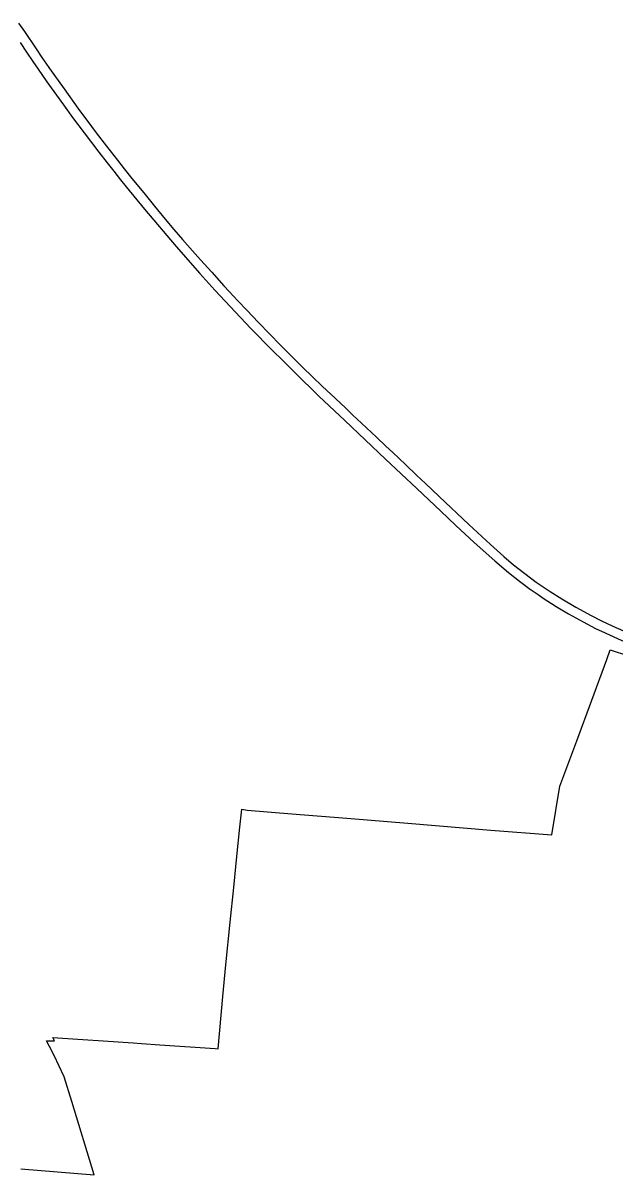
# Model space of a CAD drawing. Extents: x 0 to 34, y 0 to 22.
# Drawn here: x 7.2215 to 7.2991, y 18.7034 to 18.8544 of the extents above; entities that cross this region are included whole.
import ezdxf

# ---------------------------------------------------------------- set-up
doc = ezdxf.new("R2010")
doc.units = 0
doc.layers.add('GM_X_Corporation', color=7, linetype='Continuous')
doc.layers.add('GM_X_US_Route', color=7, linetype='Continuous')

msp = doc.modelspace()

# ---------------------------------------------------------------- linework, layer by layer
at = {"layer": 'GM_X_Corporation'}
msp.add_lwpolyline([(7.22120685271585, 18.70422267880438), (7.230825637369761, 18.703432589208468), (7.227915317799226, 18.713047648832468), (7.226917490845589, 18.716271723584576), (7.225599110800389, 18.719085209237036), (7.22500189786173, 18.72026817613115), (7.224577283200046, 18.721021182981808), (7.2256506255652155, 18.721027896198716), (7.2254079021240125, 18.721443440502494), (7.2254114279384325, 18.72144320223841), (7.235935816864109, 18.72073333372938), (7.237039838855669, 18.720660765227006), (7.239429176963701, 18.72049999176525), (7.246694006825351, 18.72000833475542), (7.247063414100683, 18.719974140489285), (7.247701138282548, 18.726817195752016), (7.248086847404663, 18.730956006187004), (7.248660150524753, 18.736568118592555), (7.249122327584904, 18.741092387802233), (7.249538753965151, 18.74516881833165), (7.249930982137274, 18.749008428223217), (7.250172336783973, 18.7513710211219), (7.250872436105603, 18.7512508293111), (7.256751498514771, 18.750768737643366), (7.263953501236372, 18.75017815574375), (7.271943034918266, 18.749522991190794), (7.279156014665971, 18.748931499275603), (7.282803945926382, 18.7486328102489), (7.29077781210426, 18.74801470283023), (7.291841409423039, 18.75439646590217), (7.29408109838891, 18.760318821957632), (7.298005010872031, 18.770975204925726), (7.298435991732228, 18.772258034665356), (7.300846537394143, 18.7714394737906)], dxfattribs=at)
at = {"layer": 'GM_X_US_Route'}
for points in [[(7.220940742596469, 18.85437058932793), (7.221697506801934, 18.85325416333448), (7.223224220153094, 18.85100179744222), (7.223988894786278, 18.849873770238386), (7.225212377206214, 18.848117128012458), (7.2260993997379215, 18.846844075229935), (7.226882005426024, 18.84574768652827), (7.228705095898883, 18.84319525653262), (7.230465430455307, 18.840822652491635), (7.23109773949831, 18.839999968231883), (7.232441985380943, 18.838250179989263), (7.2338716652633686, 18.8363885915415), (7.234750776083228, 18.83527849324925), (7.235771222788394, 18.833989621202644), (7.23731903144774, 18.832109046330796), (7.238754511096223, 18.830365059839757), (7.240153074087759, 18.82869226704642), (7.241292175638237, 18.827330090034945), (7.242421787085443, 18.826019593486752), (7.243703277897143, 18.824532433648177), (7.244760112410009, 18.8233590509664), (7.246234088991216, 18.821722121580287), (7.24783305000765, 18.81994648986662), (7.248540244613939, 18.819177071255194), (7.249653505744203, 18.817964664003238), (7.250817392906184, 18.81673907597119), (7.252341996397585, 18.81513431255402), (7.253788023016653, 18.81365136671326), (7.255251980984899, 18.81215049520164), (7.255729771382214, 18.811674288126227)], [(7.221132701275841, 18.851809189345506), (7.221985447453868, 18.850536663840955), (7.222788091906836, 18.849339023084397), (7.223477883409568, 18.848341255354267), (7.224647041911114, 18.84665106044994), (7.226815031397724, 18.843633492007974), (7.22800001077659, 18.841983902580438), (7.229523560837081, 18.839964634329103), (7.231453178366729, 18.837459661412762), (7.232547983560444, 18.83603789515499), (7.233412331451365, 18.834948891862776), (7.234290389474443, 18.833843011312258), (7.235039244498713, 18.832900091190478), (7.237442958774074, 18.829962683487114), (7.2415600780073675, 18.825088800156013), (7.244655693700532, 18.82156232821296), (7.246635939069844, 18.819373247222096), (7.251376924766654, 18.814349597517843), (7.2541392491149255, 18.81152029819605), (7.255582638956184, 18.81010274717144)], [(7.255729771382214, 18.811674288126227), (7.256899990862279, 18.81050670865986), (7.258165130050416, 18.80924472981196), (7.259403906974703, 18.808051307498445), (7.2607481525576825, 18.806755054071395), (7.26184400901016, 18.805721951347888), (7.263740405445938, 18.80393313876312), (7.264727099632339, 18.803003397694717), (7.265866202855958, 18.801930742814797), (7.267822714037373, 18.800087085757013), (7.269036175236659, 18.798943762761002), (7.269952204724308, 18.798078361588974), (7.2716070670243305, 18.79651631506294), (7.273115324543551, 18.795091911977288), (7.274250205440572, 18.79402083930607), (7.276044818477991, 18.79231270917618), (7.279905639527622, 18.788643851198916), (7.282739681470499, 18.786037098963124), (7.284504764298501, 18.78446345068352), (7.285779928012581, 18.78337391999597), (7.287277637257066, 18.78222321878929), (7.288744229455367, 18.781125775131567), (7.2902957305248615, 18.78006314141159), (7.290584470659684, 18.77987970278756)], [(7.255582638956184, 18.81010274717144), (7.257110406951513, 18.808600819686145), (7.260268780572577, 18.805496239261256), (7.263679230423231, 18.802273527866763), (7.269012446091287, 18.79724565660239), (7.273110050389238, 18.79336901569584), (7.276248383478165, 18.790394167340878), (7.278196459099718, 18.78854154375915), (7.280637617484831, 18.78629128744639), (7.283312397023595, 18.783906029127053), (7.285122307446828, 18.782375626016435), (7.286565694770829, 18.781229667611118), (7.2880043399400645, 18.780164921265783), (7.288074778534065, 18.780116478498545)], [(7.288074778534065, 18.780116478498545), (7.28899050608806, 18.779486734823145), (7.289653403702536, 18.779031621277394), (7.291379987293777, 18.777919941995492), (7.292959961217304, 18.77697121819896), (7.294895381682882, 18.775901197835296), (7.296533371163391, 18.775055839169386), (7.297768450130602, 18.77446624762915), (7.297846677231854, 18.77443081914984)], [(7.290584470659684, 18.77987970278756), (7.292100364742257, 18.778916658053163), (7.293943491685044, 18.77783503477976), (7.295963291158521, 18.776722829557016), (7.297216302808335, 18.77609474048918), (7.298772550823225, 18.775322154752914), (7.301273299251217, 18.774264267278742), (7.302418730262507, 18.773797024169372), (7.303696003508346, 18.773334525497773), (7.305251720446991, 18.772818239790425), (7.306807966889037, 18.772333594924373), (7.308556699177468, 18.771824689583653), (7.309224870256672, 18.771633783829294), (7.310547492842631, 18.771292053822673), (7.312613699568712, 18.77071933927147), (7.315763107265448, 18.7699288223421), (7.31842628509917, 18.769233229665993), (7.320658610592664, 18.768641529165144), (7.324407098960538, 18.767650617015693)], [(7.297846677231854, 18.77443081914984), (7.299880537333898, 18.77350961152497), (7.300281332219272, 18.773328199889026), (7.301913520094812, 18.77270854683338), (7.303125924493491, 18.77225132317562), (7.3046204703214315, 18.771734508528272), (7.305793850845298, 18.771351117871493), (7.307335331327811, 18.770898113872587), (7.308229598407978, 18.770645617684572)]]:
    msp.add_lwpolyline(points, dxfattribs=at)

doc.saveas('drawing.dxf')
